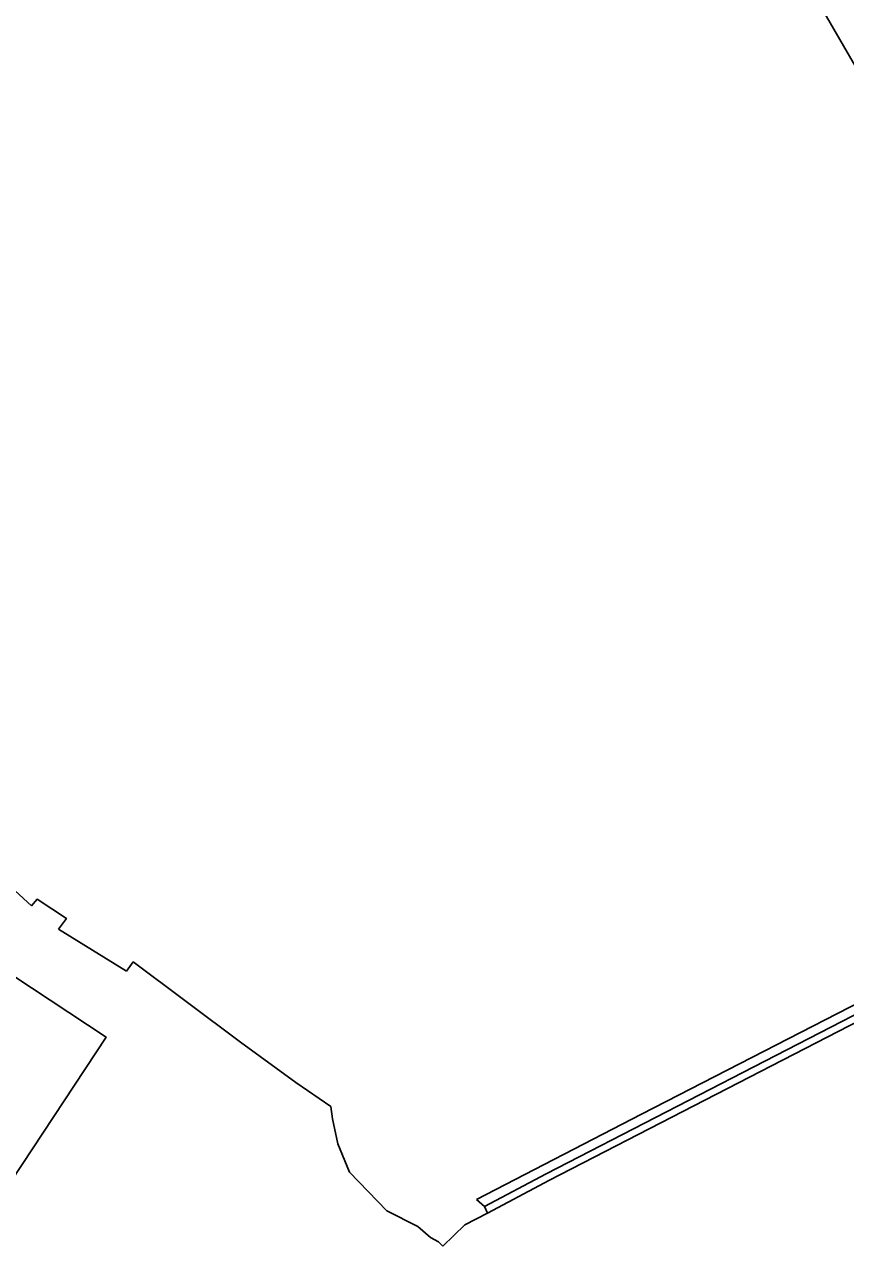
# Model space of a CAD drawing. Extents: x 134297 to 137000, y 403500 to 406000.
# Drawn here: x 136592.4 to 136727.3, y 404122.1 to 404321.6 of the extents above; entities that cross this region are included whole.
import ezdxf

# ---------------------------------------------------------------- set-up
doc = ezdxf.new("R2010")
doc.units = 0
for name, color, linetype in [('gg-bbg-gedigitaliseerde bebouwing', 7, 'Continuous'), ('gg-knt-bronhoudergrens', 7, 'Continuous'), ('gg-kntw-bovenkant insteek waterloop', 7, 'Continuous')]:
    doc.layers.add(name, color=color, linetype=linetype)

msp = doc.modelspace()

# ---------------------------------------------------------------- linework, layer by layer
at = {"layer": 'gg-bbg-gedigitaliseerde bebouwing'}
msp.add_lwpolyline([(136570.15, 404141.24), (136587.43, 404167.47), (136605.85, 404155.33), (136588.57, 404129.1)], dxfattribs=at)
at = {"layer": 'gg-knt-bronhoudergrens'}
for p, q in [((136609.23, 404166.13), (136598.05, 404173.04)), ((136609.23, 404166.13), (136610.33, 404167.67)), ((136610.33, 404167.67), (136627.95, 404154.46)), ((136627.95, 404154.46), (136636.98, 404147.84)), ((136667.98, 404127.53), (136666.68, 404128.63)), ((136664.77, 404124.47), (136668.45, 404126.42)), ((136661.12, 404121.02), (136664.77, 404124.47))]:
    msp.add_line(p, q, dxfattribs=at)
for points in [[(136685.34, 404383.25), (136696.6, 404364.8), (136723.71, 404323.52), (136753.8, 404271.64)], [(136666.68, 404128.63), (136693.73, 404142.67), (136796.21, 404195.32), (136854.36, 404225.2), (136867.59, 404231.68), (136879.35, 404237.72)], [(136598.05, 404173.04), (136599.34, 404174.79), (136594.54, 404177.95), (136593.62, 404176.89), (136574.69, 404194.24)], [(136661.12, 404121.02), (136660.4, 404121.69), (136659.13, 404122.43), (136657.01, 404124.23), (136651.93, 404126.77), (136645.8, 404133.12), (136643.89, 404137.78), (136643.04, 404141.91), (136642.75, 404143.92), (136636.98, 404147.84)]]:
    msp.add_lwpolyline(points, dxfattribs=at)
at = {"layer": 'gg-kntw-bovenkant insteek waterloop'}
msp.add_line((136667.98, 404127.53), (136668.45, 404126.42), dxfattribs=at)
for points in [[(136667.98, 404127.53), (136678.08, 404132.89), (136796.6, 404193.95), (136797.19, 404192.91)], [(136668.45, 404126.42), (136678.64, 404131.83), (136797.19, 404192.91)]]:
    msp.add_lwpolyline(points, dxfattribs=at)

doc.saveas('drawing.dxf')
